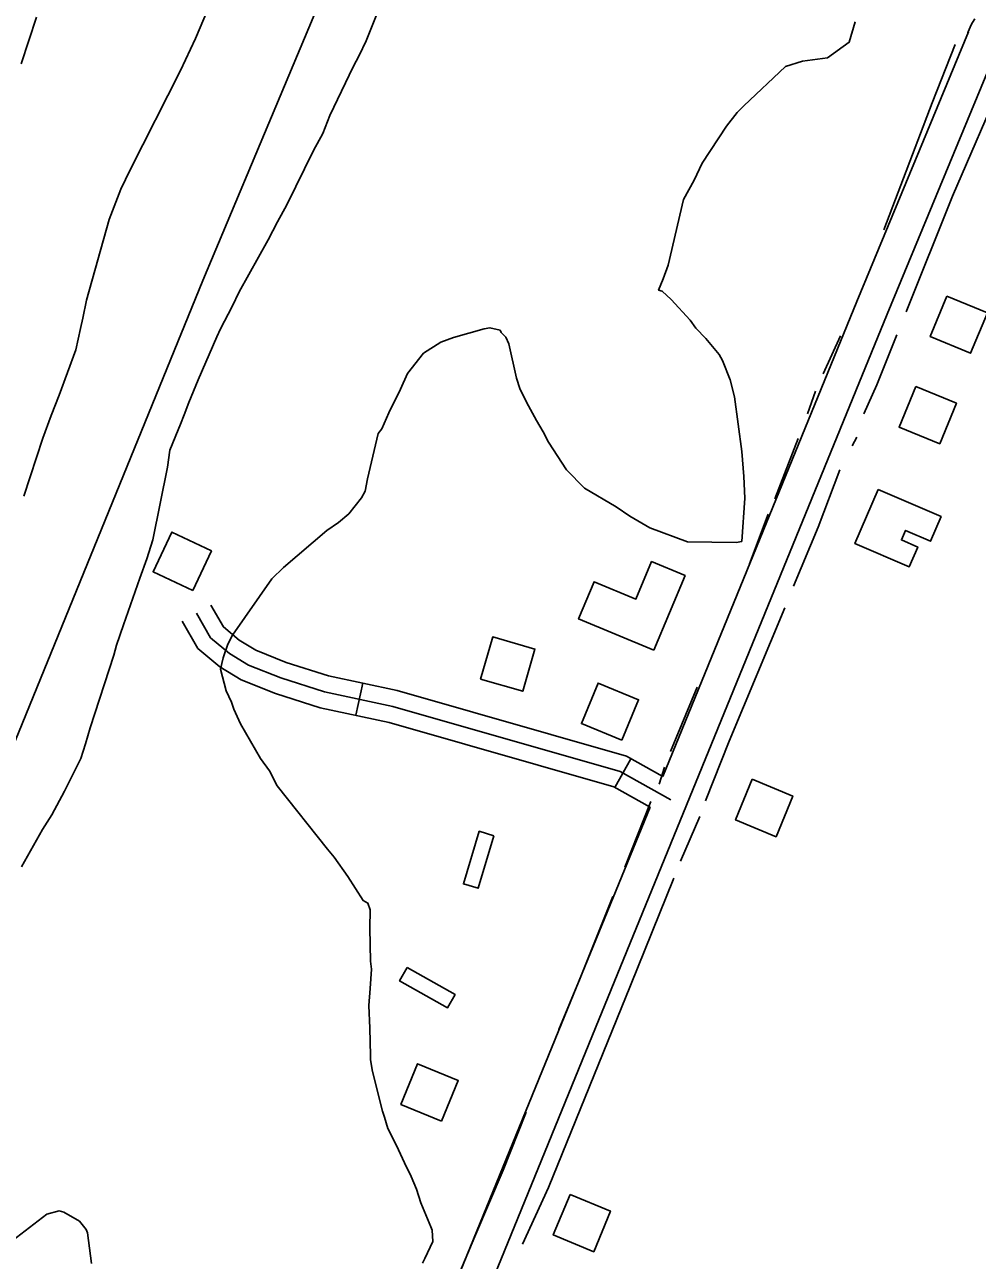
# Model space of a CAD drawing. Extents: x 3329332 to 3367211, y 631066 to 656469.
# Drawn here: x 3346946 to 3347814, y 651846 to 652972 of the extents above; entities that cross this region are included whole.
import ezdxf

# ---------------------------------------------------------------- set-up
doc = ezdxf.new("R2010")
doc.units = 0
for name, color, linetype in [('V-BLDG-OTLN', 7, 'Continuous'), ('V-ROAD-CNTR', 7, 'Continuous'), ('V-SITE-VEGE', 7, 'Continuous'), ('V-TOPO-SHOR', 7, 'Continuous')]:
    doc.layers.add(name, color=color, linetype=linetype)

msp = doc.modelspace()

# ---------------------------------------------------------------- linework, layer by layer
at = {"layer": 'V-BLDG-OTLN'}
for points in [[(3347786.7, 652724.7), (3347771.5, 652687.7), (3347808.4, 652672.5), (3347823.7, 652709.5)], [(3347758.5, 652642.3), (3347743.2, 652605.3), (3347780.2, 652590), (3347795.5, 652627)], [(3347724.2, 652548.4), (3347781.5, 652523.6), (3347771.8, 652501.2), (3347749.1, 652511), (3347745.3, 652502.3), (3347760.1, 652495.9), (3347752.3, 652477.7), (3347702.8, 652499)], [(3347098.8, 652456.2), (3347115.9, 652492.3), (3347079.8, 652509.5), (3347062.7, 652473.3)], [(3347519.4, 652401.7), (3347450.8, 652430.4), (3347465, 652464.3), (3347503.1, 652448.4), (3347517.4, 652482.6), (3347547.9, 652469.8)], [(3347361.4, 652375.5), (3347399.8, 652364.4), (3347411, 652402.8), (3347372.5, 652414)], [(3347490.4, 652319.7), (3347505.6, 652356.6), (3347468.6, 652371.9), (3347453.4, 652334.9)], [(3347609.2, 652284.1), (3347594, 652247.1), (3347630.9, 652231.8), (3347646.2, 652268.8)], [(3347373.6, 652232.7), (3347359.3, 652184.8), (3347345.8, 652188.8), (3347360.2, 652236.7)], [(3347294.5, 652112.4), (3347338.1, 652087.8), (3347331.2, 652075.6), (3347287.6, 652100.3)], [(3347325.7, 651972.4), (3347341, 652009.4), (3347304, 652024.7), (3347288.8, 651987.7)], [(3347443, 651905.7), (3347427.7, 651868.7), (3347464.7, 651853.4), (3347479.9, 651890.4)]]:
    msp.add_lwpolyline(points, close=True, dxfattribs=at)
at = {"layer": 'V-ROAD-CNTR'}
for p, q in [((3347247.6, 652342.5), (3347253.9, 652371.8)), ((3347484, 652276.6), (3347498.6, 652302.8))]:
    msp.add_line(p, q, dxfattribs=at)
for points in [[(3347812.3, 652977.6), (3347810.2, 652974.1), (3347809, 652972), (3347808, 652969.9), (3347807.1, 652967.7), (3347806.3, 652965.6), (3347806, 652964.6)], [(3347806.4, 652965.7), (3347704.5, 652719.6), (3347527.5, 652286.7)], [(3347834.1, 652954.2), (3347732.2, 652708.2), (3347466.2, 652057.4), (3347278.5, 651598)], [(3347527.5, 652286.7), (3347494.4, 652305.1), (3347285.2, 652365.1), (3347222.8, 652378.5), (3347184.2, 652390.7), (3347156.4, 652401.7), (3347141.1, 652411.1), (3347126.8, 652423), (3347115.4, 652443)], [(3347535, 652265.3), (3347488.7, 652291.1), (3347281.5, 652350.5), (3347219, 652364), (3347179.2, 652376.5), (3347149.6, 652388.2), (3347132.4, 652398.9), (3347115.1, 652413.2), (3347102.4, 652435.6)], [(3347516.1, 652258.7), (3347482.9, 652277.2), (3347277.9, 652336), (3347215.1, 652349.4), (3347174.2, 652362.4), (3347142.9, 652374.7), (3347123.6, 652386.7), (3347103.5, 652403.4), (3347089.3, 652428.2)], [(3347516.1, 652258.7), (3347438.4, 652068.8), (3347250.7, 651609.4)]]:
    msp.add_lwpolyline(points, dxfattribs=at)
at = {"layer": 'V-SITE-VEGE'}
for points in [[(3347120.7, 653005.8), (3347101.4, 652959.4), (3347087.6, 652930.5), (3347041.9, 652839.9), (3347033.3, 652822.3), (3347022.6, 652794.5), (3347002, 652721.1), (3346998.7, 652704.5), (3346996.5, 652695.2), (3346992.1, 652675.6), (3346977.1, 652634.3), (3346969.6, 652615.7), (3346962.1, 652595.1), (3346944.8, 652542.4)], [(3346942.7, 652204.3), (3346961.8, 652238.3), (3346970.2, 652251.7), (3346981.9, 652273.3), (3346996.8, 652303.2), (3347001.1, 652316.6), (3347005.4, 652331.1), (3347027, 652397.2), (3347029.2, 652406.5), (3347035.6, 652425.1), (3347050.7, 652467.4), (3347057.1, 652485), (3347062.5, 652502.5), (3347075.8, 652568.7), (3347078.1, 652584.3), (3347085.6, 652602.8), (3347087.7, 652608), (3347090.9, 652616.3), (3347095.2, 652627.6), (3347103.8, 652648.2), (3347120.9, 652687.4), (3347124.1, 652694.7), (3347134.7, 652715.3), (3347141.1, 652728.7), (3347167.6, 652776.1), (3347176.1, 652792.5), (3347184.6, 652808), (3347209.1, 652857.5), (3347217.5, 652872.9), (3347224, 652889.4), (3347245.3, 652933.8), (3347250.6, 652944.1), (3347257, 652957.5), (3347268.7, 652986.4)], [(3346942.5, 652936.5), (3346956.5, 652978.9)], [(3347703.1, 652974.7), (3347697.7, 652956.1), (3347677.8, 652941.8), (3347655, 652939), (3347639.4, 652934), (3347601.6, 652898.2), (3347595.3, 652892.1), (3347585.8, 652879.7), (3347563.6, 652845.8), (3347556.1, 652830.3), (3347546.6, 652812.8), (3347532.4, 652752.8), (3347528.1, 652740.4), (3347525.9, 652735.3), (3347523.8, 652730.1), (3347526.9, 652729.1), (3347535.1, 652721.7), (3347552.5, 652702.8), (3347557.6, 652695.5), (3347566.8, 652686), (3347579.1, 652671.4), (3347582.1, 652666.1), (3347589.1, 652648.4), (3347593.1, 652632.8), (3347599.7, 652582.9), (3347601.5, 652560.1), (3347602.3, 652540.4), (3347599.7, 652501), (3347594.5, 652500), (3347550, 652500.6), (3347515.9, 652513.5), (3347497.4, 652524.1), (3347485, 652532.5), (3347456.2, 652549.5), (3347439.8, 652566.3), (3347423.5, 652591.4), (3347418.5, 652600.8), (3347412.4, 652611.2), (3347403.2, 652627.9), (3347397.2, 652640.4), (3347394.2, 652649.8), (3347387.3, 652681), (3347384.3, 652687.3), (3347380.2, 652691.5), (3347379.2, 652693.6), (3347369.9, 652695.8), (3347364.7, 652694.8), (3347336.6, 652686.8), (3347325.1, 652682.8), (3347309.4, 652672.7), (3347294.7, 652654.2), (3347288.3, 652639.7), (3347277.6, 652618.1), (3347271.2, 652603.6), (3347268.1, 652599.5), (3347258.2, 652558.2), (3347256, 652546.8), (3347252.8, 652540.6), (3347241.2, 652526.2), (3347231.8, 652518.1), (3347221.3, 652510.9), (3347181.5, 652477.2), (3347171, 652467), (3347135.1, 652415.5), (3347130.8, 652407.3), (3347126.5, 652394.9), (3347124.3, 652384.6), (3347129.3, 652364.8), (3347134.3, 652354.4), (3347136.3, 652348.1), (3347142.4, 652334.6), (3347160.7, 652303.2), (3347168.8, 652291.7), (3347175.9, 652278.1), (3347221.8, 652220.5), (3347228, 652213.2), (3347240.2, 652195.4), (3347254.4, 652173.5), (3347258.6, 652171.3), (3347260.6, 652165.1), (3347260.4, 652148.5), (3347261, 652118.4), (3347262, 652111.1), (3347260.7, 652093.5), (3347259.5, 652078), (3347260.3, 652057.2), (3347261, 652032.3), (3347260.9, 652028.2), (3347262.9, 652017.8), (3347271.8, 651981.4), (3347273.8, 651976.2), (3347276.7, 651965.8), (3347284.8, 651950.1)], [(3347284.8, 651950.1), (3347291.9, 651934.4), (3347298, 651921.9), (3347303, 651910.5), (3347307, 651898), (3347316.1, 651876.1), (3347317.1, 651872.9), (3347318, 651862.6), (3347310.5, 651847.1), (3347308.4, 651843)], [(3347006.6, 651842.6), (3347002.8, 651870.6), (3347001.8, 651873.8), (3346995.7, 651881.1), (3346981.3, 651889.6), (3346977.1, 651890.7), (3346965.7, 651887.7), (3346934.3, 651863.2)]]:
    msp.add_lwpolyline(points, dxfattribs=at)
at = {"layer": 'V-TOPO-SHOR'}
for p, q in [((3347674, 652653.8), (3347689.8, 652688.3)), ((3347659.6, 652617.4), (3347667, 652638)), ((3347629.7, 652539.7), (3347651.1, 652594.8)), ((3347704.5, 652596.2), (3347700.3, 652588.1)), ((3347606.8, 652480.7), (3347623.7, 652525.8)), ((3347534.7, 652309.5), (3347559.1, 652368)), ((3347524.3, 652279.8), (3347529.3, 652295.1)), ((3347492.9, 652204), (3347516.8, 652264)), ((3347561.5, 652250.3), (3347543.9, 652209.5))]:
    msp.add_line(p, q, dxfattribs=at)
for points in [[(3346435.9, 651082.7), (3346544.2, 651355.4), (3346742.6, 651843.7), (3346946.5, 652342.9), (3347108.2, 652739), (3347257.2, 653094.3), (3347285.3, 653169), (3347284.7, 653178.5), (3347279.3, 653189.5), (3347278, 653189.5), (3347157.3, 653244.2), (3347142.5, 653259.4), (3347139.9, 653267.6), (3347141.4, 653281.2), (3347151.5, 653320.6), (3347298.9, 653661), (3347346.8, 653787.2), (3347349.6, 653795.3), (3347349.8, 653813), (3347333.5, 653856.9)], [(3347729.1, 652785.2), (3347773.4, 652900.8), (3347794.4, 652954)], [(3347839.1, 652924.5), (3347792, 652815.8), (3347749.7, 652710.4)], [(3347741.2, 652689.3), (3347722.9, 652643.8), (3347710.9, 652617.3)], [(3347689.1, 652566.3), (3347669.3, 652514), (3347646.8, 652460.3)], [(3347639, 652440.6), (3347588.3, 652318.9), (3347566.5, 652264.6)], [(3347537.6, 652193.9), (3347498.1, 652096), (3347423.4, 651911.8), (3347399.5, 651860.2)], [(3347432.8, 652055.9), (3347452.2, 652102.8), (3347482, 652177.2)], [(3347307, 651746.1), (3347323.4, 651789.3), (3347356.2, 651867.4), (3347382, 651927.8), (3347402.9, 651980.6)]]:
    msp.add_lwpolyline(points, dxfattribs=at)

doc.saveas('drawing.dxf')
